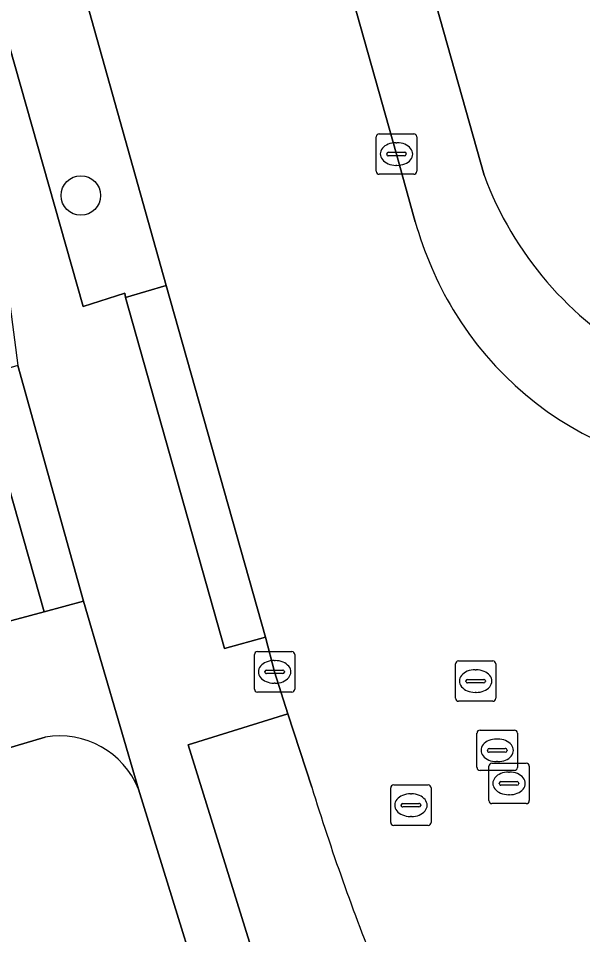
# Model space of a CAD drawing. Extents: x 159680 to 160786, y 387323 to 388340.
# Drawn here: x 159846.54 to 159860.51, y 387875.53 to 387898.19 of the extents above; entities that cross this region are included whole.
import ezdxf

# ---------------------------------------------------------------- set-up
doc = ezdxf.new("R2010")
doc.units = 0
for name, color, linetype in [('IMGEO_Berm_groen', 7, 'Continuous'), ('IMGEO_Boom', 7, 'Continuous'), ('IMGEO_Erf', 7, 'Continuous'), ('IMGEO_Groenvoorziening', 7, 'Continuous'), ('IMGEO_Kolk', 7, 'Continuous'), ('IMGEO_Parkeervlak_open', 7, 'Continuous'), ('IMGEO_Rijbaan_lokaal_gesloten', 7, 'Continuous'), ('IMGEO_Rijbaan_lokaal_open', 7, 'Continuous'), ('IMGEO_Rioolput', 7, 'Continuous'), ('IMGEO_Voetpad_gesloten', 7, 'Continuous'), ('IMGEO_Voetpad_open', 7, 'Continuous')]:
    doc.layers.add(name, color=color, linetype=linetype)

msp = doc.modelspace()

# ---------------------------------------------------------------- linework, layer by layer
at = {"layer": 'IMGEO_Berm_groen'}
msp.add_lwpolyline([(159837.264, 387937.298), (159835.249, 387936.75), (159837.032, 387930.26), (159838.11, 387926.405), (159840.393, 387918.388), (159848.142, 387891.062), (159849.179, 387891.393), (159849.193, 387891.28), (159850.202, 387891.581), (159846.899, 387903.342), (159846.549, 387904.586), (159844.918, 387910.333), (159843.618, 387914.929)], close=True, dxfattribs=at)
msp.add_lwpolyline([(159853.802, 387879.173), (159853.211, 387880.988), (159850.743, 387880.22), (159853.478, 387871.439), (159856.267, 387872.396), (159855.433, 387874.577)], dxfattribs=at)
msp.add_arc((159909.148, 387896.226), 57.913, 197.12533, 201.95156, dxfattribs=at)
at = {"layer": 'IMGEO_Boom'}
msp.add_circle((159848.089, 387893.804), 0.489, dxfattribs=at)
at = {"layer": 'IMGEO_Erf'}
for points in [[(159847.208, 387880.408), (159841.744, 387878.794), (159837.725, 387877.749), (159838.664, 387874.23), (159836.584, 387873.414), (159860.016, 387813.317), (159855.053, 387811.382), (159858.661, 387801.76), (159871.218, 387806.662)], [(159851.813, 387871.684), (159849.518, 387879.123)]]:
    msp.add_lwpolyline(points, dxfattribs=at)
msp.add_arc((159847.566, 387878.333), 2.106, 22.0356, 99.792, dxfattribs=at)
at = {"layer": 'IMGEO_Groenvoorziening'}
msp.add_lwpolyline([(159844.853, 387941.242), (159852.737, 387913.432), (159854.969, 387905.306), (159858.066, 387894.306)], dxfattribs=at)
msp.add_arc((159866.182, 387897.316), 8.656, 200.3487, 241.1096, dxfattribs=at)
at = {"layer": 'IMGEO_Kolk'}
for p, q in [((159855.398, 387894.404), (159855.398, 387895.256)), ((159855.473, 387895.33), (159856.325, 387895.33)), ((159856.399, 387895.256), (159856.399, 387894.404)), ((159855.886, 387895.11), (159855.911, 387895.11)), ((159855.657, 387894.824), (159855.657, 387894.836)), ((159856.095, 387894.787), (159855.697, 387894.787)), ((159855.7, 387894.873), (159856.098, 387894.873)), ((159856.141, 387894.836), (159856.141, 387894.824)), ((159855.909, 387894.55), (159855.884, 387894.55)), ((159856.325, 387894.33), (159855.473, 387894.33)), ((159852.458, 387882.524), (159853.31, 387882.524)), ((159852.383, 387881.598), (159852.383, 387882.45)), ((159852.871, 387882.304), (159852.896, 387882.304)), ((159853.384, 387882.45), (159853.384, 387881.598)), ((159852.685, 387882.067), (159853.083, 387882.067)), ((159852.642, 387882.018), (159852.642, 387882.03)), ((159853.08, 387881.981), (159852.682, 387881.981)), ((159853.126, 387882.03), (159853.126, 387882.018)), ((159852.894, 387881.744), (159852.869, 387881.744)), ((159853.31, 387881.524), (159852.458, 387881.524))]:
    msp.add_line(p, q, dxfattribs=at)
for points in [[(159855.398, 387894.404), (159855.398, 387895.256)], [(159855.473, 387895.33), (159856.325, 387895.33)], [(159856.399, 387895.256), (159856.399, 387894.404)], [(159856.325, 387894.33), (159855.473, 387894.33)], [(159852.458, 387882.524), (159853.31, 387882.524)], [(159852.383, 387881.598), (159852.383, 387882.45)], [(159853.384, 387882.45), (159853.384, 387881.598)], [(159853.31, 387881.524), (159852.458, 387881.524)]]:
    msp.add_lwpolyline(points, dxfattribs=at)
for centre, radius, start, end in [((159855.475, 387895.254), 0.0765, 91.552, 178.448), ((159855.475, 387895.254), 0.0765, 91.552, 178.448), ((159856.323, 387895.254), 0.0765, 1.552, 88.448), ((159856.323, 387895.254), 0.0765, 1.552, 88.448), ((159855.697, 387894.833), 0.0403, 85.8775, 175.7526), ((159855.694, 387894.823), 0.0366, 178.938, 274.7102), ((159856.098, 387894.83), 0.043, 264.8664, 352.4533), ((159856.102, 387894.835), 0.0386, 1.7309, 96.639), ((159855.475, 387894.406), 0.0765, 181.552, 268.448), ((159855.475, 387894.406), 0.0765, 181.552, 268.448), ((159856.323, 387894.406), 0.0765, 271.552, 358.448), ((159856.323, 387894.406), 0.0765, 271.552, 358.448), ((159852.46, 387882.448), 0.0765, 91.552, 178.448), ((159852.46, 387882.448), 0.0765, 91.552, 178.448), ((159853.308, 387882.448), 0.0765, 1.552, 88.448), ((159853.308, 387882.448), 0.0765, 1.552, 88.448), ((159852.682, 387882.027), 0.0403, 85.8775, 175.7526), ((159853.087, 387882.029), 0.0386, 1.7309, 96.639), ((159852.679, 387882.017), 0.0366, 178.938, 274.7102), ((159853.083, 387882.024), 0.043, 264.8664, 352.4533), ((159852.46, 387881.6), 0.0765, 181.552, 268.448), ((159852.46, 387881.6), 0.0765, 181.552, 268.448), ((159853.308, 387881.6), 0.0765, 271.552, 358.448), ((159853.308, 387881.6), 0.0765, 271.552, 358.448)]:
    msp.add_arc(centre, radius, start, end, dxfattribs=at)
for centre, major_axis, ratio, start_param, end_param in [((159855.885, 387894.83), (-0.387, 0.002), 0.722429, 4.712389, 7.853982), ((159855.91, 387894.83), (-0.39, 0.002), 0.717154, 1.570796, 4.712389), ((159852.87, 387882.024), (-0.387, 0.002), 0.722429, 4.712389, 7.853982), ((159852.895, 387882.024), (-0.39, 0.002), 0.717154, 1.570796, 4.712389)]:
    msp.add_ellipse(centre, major_axis=major_axis, ratio=ratio, start_param=start_param, end_param=end_param, dxfattribs=at)
at = {"layer": 'IMGEO_Parkeervlak_open'}
for points in [[(159858.066, 387894.306), (159854.969, 387905.306), (159852.737, 387913.432), (159844.853, 387941.242)], [(159842.932, 387940.627), (159843.73, 387937.996), (159843.795, 387937.765), (159845.974, 387930.104), (159849.77, 387916.603), (159851.063, 387912.019), (159852.663, 387906.29), (159853.06, 387904.893), (159855.899, 387894.83), (159856.362, 387893.155)]]:
    msp.add_lwpolyline(points, dxfattribs=at)
for centre, radius, start, end in [((159866.182, 387897.316), 8.656, 200.3487, 241.1096), ((159865.403, 387895.75), 9.406, 196.0165, 210.495), ((159864.514, 387895.343), 8.434, 211.177, 285.5561)]:
    msp.add_arc(centre, radius, start, end, dxfattribs=at)
at = {"layer": 'IMGEO_Rijbaan_lokaal_gesloten'}
msp.add_lwpolyline([(159856.362, 387893.155), (159855.899, 387894.83), (159853.06, 387904.893), (159852.663, 387906.29), (159847.084, 387904.733), (159846.549, 387904.586), (159846.899, 387903.342), (159850.202, 387891.581), (159852.655, 387882.881), (159852.884, 387882.024), (159853.211, 387880.988), (159853.802, 387879.173)], dxfattribs=at)
for centre, radius, start, end in [((159865.403, 387895.75), 9.406, 196.0165, 210.495), ((159864.514, 387895.343), 8.434, 211.177, 285.5561), ((159909.148, 387896.226), 57.913, 197.12533, 201.95156)]:
    msp.add_arc(centre, radius, start, end, dxfattribs=at)
at = {"layer": 'IMGEO_Rijbaan_lokaal_open'}
msp.add_lwpolyline([(159832.39, 387879.467), (159832.56, 387879.512), (159846.034, 387883.2), (159847.179, 387883.511), (159845.531, 387889.3), (159844.089, 387888.894), (159830.289, 387885.156)], dxfattribs=at)
at = {"layer": 'IMGEO_Rioolput'}
for p, q in [((159857.432, 387882.296), (159858.284, 387882.296)), ((159857.357, 387881.37), (159857.357, 387882.222)), ((159857.845, 387882.076), (159857.87, 387882.076)), ((159858.358, 387882.222), (159858.358, 387881.37)), ((159857.659, 387881.839), (159858.057, 387881.839)), ((159857.616, 387881.79), (159857.616, 387881.802)), ((159858.054, 387881.753), (159857.656, 387881.753)), ((159858.1, 387881.802), (159858.1, 387881.79)), ((159857.868, 387881.516), (159857.843, 387881.516)), ((159858.284, 387881.296), (159857.432, 387881.296)), ((159857.891, 387879.658), (159857.891, 387880.51)), ((159857.966, 387880.584), (159858.818, 387880.584)), ((159858.892, 387880.51), (159858.892, 387879.658)), ((159858.379, 387880.364), (159858.404, 387880.364)), ((159858.15, 387880.078), (159858.15, 387880.09)), ((159858.588, 387880.041), (159858.19, 387880.041)), ((159858.193, 387880.127), (159858.591, 387880.127)), ((159858.634, 387880.09), (159858.634, 387880.078)), ((159858.402, 387879.804), (159858.377, 387879.804)), ((159858.818, 387879.584), (159857.966, 387879.584)), ((159858.183, 387878.84), (159858.183, 387879.692)), ((159858.258, 387879.766), (159859.11, 387879.766)), ((159859.184, 387879.692), (159859.184, 387878.84)), ((159858.671, 387879.546), (159858.696, 387879.546)), ((159855.756, 387878.301), (159855.756, 387879.153)), ((159855.831, 387879.227), (159856.683, 387879.227)), ((159856.757, 387879.153), (159856.757, 387878.301)), ((159858.442, 387879.26), (159858.442, 387879.272)), ((159858.88, 387879.223), (159858.482, 387879.223)), ((159858.485, 387879.309), (159858.883, 387879.309)), ((159858.926, 387879.272), (159858.926, 387879.26)), ((159856.244, 387879.007), (159856.269, 387879.007)), ((159858.694, 387878.986), (159858.669, 387878.986)), ((159856.015, 387878.721), (159856.015, 387878.733)), ((159856.453, 387878.684), (159856.055, 387878.684)), ((159856.058, 387878.77), (159856.456, 387878.77)), ((159856.499, 387878.733), (159856.499, 387878.721)), ((159859.11, 387878.766), (159858.258, 387878.766)), ((159856.267, 387878.447), (159856.242, 387878.447)), ((159856.683, 387878.227), (159855.831, 387878.227))]:
    msp.add_line(p, q, dxfattribs=at)
for points in [[(159857.432, 387882.296), (159858.284, 387882.296)], [(159857.357, 387881.37), (159857.357, 387882.222)], [(159858.358, 387882.222), (159858.358, 387881.37)], [(159858.284, 387881.296), (159857.432, 387881.296)], [(159857.891, 387879.658), (159857.891, 387880.51)], [(159857.966, 387880.584), (159858.818, 387880.584)], [(159858.892, 387880.51), (159858.892, 387879.658)], [(159858.818, 387879.584), (159857.966, 387879.584)], [(159858.183, 387878.84), (159858.183, 387879.692)], [(159858.258, 387879.766), (159859.11, 387879.766)], [(159859.184, 387879.692), (159859.184, 387878.84)], [(159855.756, 387878.301), (159855.756, 387879.153)], [(159855.831, 387879.227), (159856.683, 387879.227)], [(159856.757, 387879.153), (159856.757, 387878.301)], [(159859.11, 387878.766), (159858.258, 387878.766)], [(159856.683, 387878.227), (159855.831, 387878.227)]]:
    msp.add_lwpolyline(points, dxfattribs=at)
for centre, radius, start, end in [((159857.434, 387882.22), 0.0765, 91.552, 178.448), ((159857.434, 387882.22), 0.0765, 91.552, 178.448), ((159858.282, 387882.22), 0.0765, 1.552, 88.448), ((159858.282, 387882.22), 0.0765, 1.552, 88.448), ((159857.656, 387881.799), 0.0403, 85.8775, 175.7526), ((159858.061, 387881.801), 0.0386, 1.7309, 96.639), ((159857.653, 387881.789), 0.0366, 178.938, 274.7102), ((159858.057, 387881.796), 0.043, 264.8664, 352.4533), ((159857.434, 387881.372), 0.0765, 181.552, 268.448), ((159857.434, 387881.372), 0.0765, 181.552, 268.448), ((159858.282, 387881.372), 0.0765, 271.552, 358.448), ((159858.282, 387881.372), 0.0765, 271.552, 358.448), ((159857.968, 387880.508), 0.0765, 91.552, 178.448), ((159857.968, 387880.508), 0.0765, 91.552, 178.448), ((159858.816, 387880.508), 0.0765, 1.552, 88.448), ((159858.816, 387880.508), 0.0765, 1.552, 88.448), ((159858.19, 387880.087), 0.0403, 85.8775, 175.7526), ((159858.187, 387880.077), 0.0366, 178.938, 274.7102), ((159858.591, 387880.084), 0.043, 264.8664, 352.4533), ((159858.595, 387880.089), 0.0386, 1.7309, 96.639), ((159857.968, 387879.66), 0.0765, 181.552, 268.448), ((159857.968, 387879.66), 0.0765, 181.552, 268.448), ((159858.26, 387879.69), 0.0765, 91.552, 178.448), ((159858.26, 387879.69), 0.0765, 91.552, 178.448), ((159858.816, 387879.66), 0.0765, 271.552, 358.448), ((159858.816, 387879.66), 0.0765, 271.552, 358.448), ((159859.108, 387879.69), 0.0765, 1.552, 88.448), ((159859.108, 387879.69), 0.0765, 1.552, 88.448), ((159855.833, 387879.151), 0.0765, 91.552, 178.448), ((159855.833, 387879.151), 0.0765, 91.552, 178.448), ((159856.681, 387879.151), 0.0765, 1.552, 88.448), ((159856.681, 387879.151), 0.0765, 1.552, 88.448), ((159858.482, 387879.269), 0.0403, 85.8775, 175.7526), ((159858.479, 387879.259), 0.0366, 178.938, 274.7102), ((159858.883, 387879.266), 0.043, 264.8664, 352.4533), ((159858.887, 387879.271), 0.0386, 1.7309, 96.639), ((159856.055, 387878.73), 0.0403, 85.8775, 175.7526), ((159856.052, 387878.72), 0.0366, 178.938, 274.7102), ((159856.456, 387878.727), 0.043, 264.8664, 352.4533), ((159856.46, 387878.732), 0.0386, 1.7309, 96.639), ((159858.26, 387878.842), 0.0765, 181.552, 268.448), ((159858.26, 387878.842), 0.0765, 181.552, 268.448), ((159859.108, 387878.842), 0.0765, 271.552, 358.448), ((159859.108, 387878.842), 0.0765, 271.552, 358.448), ((159855.833, 387878.303), 0.0765, 181.552, 268.448), ((159855.833, 387878.303), 0.0765, 181.552, 268.448), ((159856.681, 387878.303), 0.0765, 271.552, 358.448), ((159856.681, 387878.303), 0.0765, 271.552, 358.448)]:
    msp.add_arc(centre, radius, start, end, dxfattribs=at)
for centre, major_axis, ratio, start_param, end_param in [((159857.844, 387881.796), (-0.387, 0.002), 0.722429, 4.712389, 7.853982), ((159857.869, 387881.796), (-0.39, 0.002), 0.717154, 1.570796, 4.712389), ((159858.378, 387880.084), (-0.387, 0.002), 0.722429, 4.712389, 7.853982), ((159858.403, 387880.084), (-0.39, 0.002), 0.717154, 1.570796, 4.712389), ((159858.67, 387879.266), (-0.387, 0.002), 0.722429, 4.712389, 7.853982), ((159858.695, 387879.266), (-0.39, 0.002), 0.717154, 1.570796, 4.712389), ((159856.243, 387878.727), (-0.387, 0.002), 0.722429, 4.712389, 7.853982), ((159856.268, 387878.727), (-0.39, 0.002), 0.717154, 1.570796, 4.712389)]:
    msp.add_ellipse(centre, major_axis=major_axis, ratio=ratio, start_param=start_param, end_param=end_param, dxfattribs=at)
at = {"layer": 'IMGEO_Voetpad_gesloten'}
for points in [[(159850.202, 387891.581), (159849.193, 387891.28), (159851.643, 387882.601), (159852.655, 387882.881)], [(159845.531, 387889.3), (159847.179, 387883.511), (159848.152, 387883.772), (159846.533, 387889.601)]]:
    msp.add_lwpolyline(points, close=True, dxfattribs=at)
at = {"layer": 'IMGEO_Voetpad_open'}
for points in [[(159852.884, 387882.024), (159852.655, 387882.881), (159851.643, 387882.601), (159849.193, 387891.28), (159849.179, 387891.393), (159848.142, 387891.062), (159840.393, 387918.388), (159838.11, 387926.405), (159837.032, 387930.26), (159835.249, 387936.75), (159837.264, 387937.298), (159836.852, 387938.769), (159834.866, 387938.204), (159833.963, 387941.404), (159829.262, 387958.474), (159831.088, 387958.977), (159830.914, 387959.622), (159830.73, 387960.333), (159829.719, 387960.075), (159827.327, 387968.664)], [(159827.001, 387960.983), (159827.812, 387958.075), (159834.423, 387934.064), (159836.706, 387925.856), (159838.879, 387918.217), (159846.152, 387892.519), (159846.533, 387889.601), (159848.152, 387883.772), (159849.518, 387879.123), (159851.813, 387871.684)], [(159790.044, 387956.547), (159795.499, 387958.055), (159796.965, 387953.096), (159798.586, 387953.509), (159799.011, 387951.842), (159797.453, 387951.445), (159799.354, 387945.014), (159796.181, 387939.271), (159795.919, 387939.198), (159812.869, 387879.112), (159822.604, 387873.593), (159837.725, 387877.749), (159841.744, 387878.794), (159847.208, 387880.408)], [(159849.518, 387879.123), (159848.152, 387883.772), (159847.179, 387883.511), (159846.034, 387883.2), (159832.56, 387879.512), (159832.39, 387879.467)], [(159874.286, 387809.786), (159876.926, 387810.401), (159856.683, 387862.798), (159854.825, 387867.601), (159853.953, 387869.963), (159853.844, 387870.294), (159853.646, 387870.899), (159853.478, 387871.439), (159850.743, 387880.22), (159853.211, 387880.988), (159852.884, 387882.024)]]:
    msp.add_lwpolyline(points, dxfattribs=at)
msp.add_arc((159847.566, 387878.333), 2.106, 22.0356, 99.792, dxfattribs=at)

doc.saveas('drawing.dxf')
